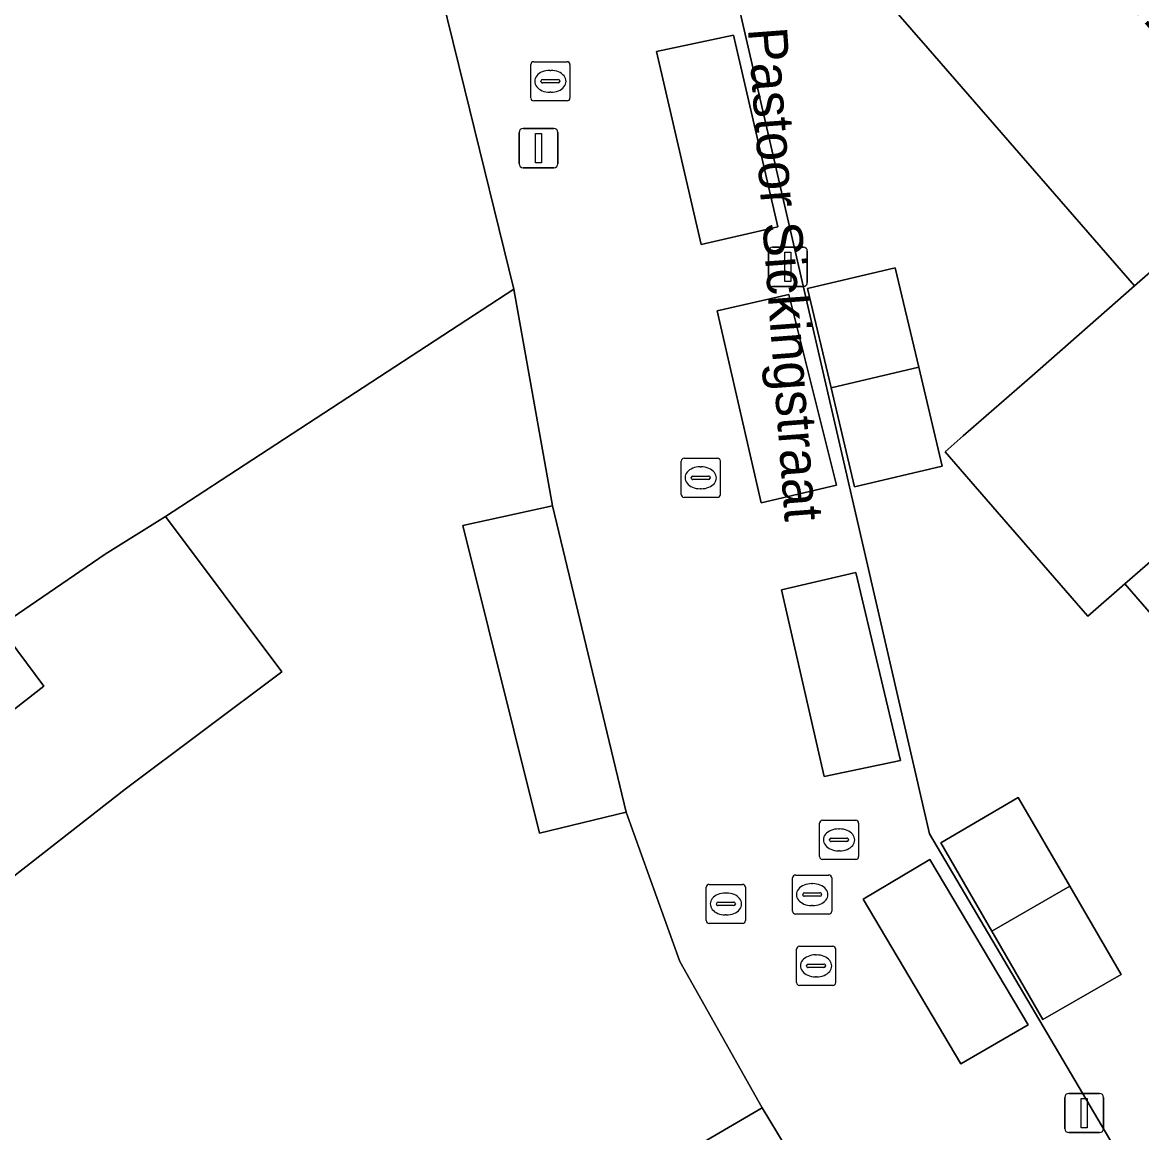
# Model space of a CAD drawing. Extents: x 161881 to 162523, y 381678 to 382381.
# Drawn here: x 161961.83 to 161990.42, y 382152.09 to 382180.43 of the extents above; entities that cross this region are included whole.
import ezdxf

# ---------------------------------------------------------------- set-up
doc = ezdxf.new("R2010")
doc.units = 0
for name, color, linetype in [('IMGEO_Erf', 7, 'Continuous'), ('IMGEO_Kolk', 7, 'Continuous'), ('IMGEO_Lichtmast', 7, 'Continuous'), ('IMGEO_Openbare_ruimte_label', 7, 'Continuous'), ('IMGEO_Pand', 7, 'Continuous'), ('IMGEO_Pand_nummerreeks', 7, 'Continuous'), ('IMGEO_Parkeervlak_open', 7, 'Continuous'), ('IMGEO_Rijbaan_lokaal_open', 7, 'Continuous'), ('IMGEO_Rioolput', 7, 'Continuous')]:
    doc.layers.add(name, color=color, linetype=linetype)

msp = doc.modelspace()

# ---------------------------------------------------------------- linework, layer by layer
at = {"layer": 'IMGEO_Erf'}
for points in [[(161973.133, 382178.713), (161972.537, 382181.136), (161972.251, 382182.296), (161970.726, 382188.493), (161969.41, 382193.324), (161960.926, 382189.901), (161958.71, 382189.01), (161960.433, 382184.575), (161953.525, 382178.311), (161942.282, 382174.056), (161944.712, 382169.68), (161946.857, 382165.818), (161951.006, 382158.348), (161951.08, 382158.217), (161954.13, 382160.506), (161955.129, 382161.266), (161956.752, 382159.101), (161962.375, 382163.488), (161961.231, 382165.014), (161963.943, 382166.855), (161965.48, 382167.819), (161974.385, 382173.626)], [(161984.722, 382171.635), (161985.32, 382169.1), (161983.081, 382168.572), (161982.483, 382171.107), (161981.885, 382173.642), (161984.124, 382174.17)], [(161988.581, 382158.38), (161989.893, 382156.127), (161987.89, 382154.975), (161986.59, 382157.233), (161985.29, 382159.491), (161987.263, 382160.644)]]:
    msp.add_lwpolyline(points, close=True, dxfattribs=at)
for points in [[(162030.201, 382140.112), (161996.66, 382178.627), (161990.016, 382186.254), (161988.587, 382187.894), (161980.177, 382180.625), (161980.188, 382180.574), (161984.998, 382159.715), (161990.302, 382150.73)], [(161993.025, 382162.6), (161989.985, 382166.096), (161989.039, 382165.274), (161988.921, 382165.41), (161986.163, 382168.584), (161985.395, 382169.468), (161985.858, 382169.874), (161987.617, 382171.413), (161990.236, 382173.705), (161984.955, 382179.772), (161984.547, 382180.24), (161983.97, 382180.903), (161984.553, 382181.411), (161988.906, 382185.2), (161989.336, 382185.574), (161995.56, 382178.365)], [(161978.753, 382151.575), (161980.726, 382152.72), (161978.622, 382156.462), (161977.25, 382160.268), (161975.033, 382159.731), (161973.081, 382167.587), (161975.372, 382168.092), (161974.385, 382173.626), (161965.48, 382167.819), (161968.451, 382163.855), (161964.452, 382160.856), (161958.282, 382156.042), (161964.941, 382147.161)]]:
    msp.add_lwpolyline(points, dxfattribs=at)
at = {"layer": 'IMGEO_Kolk'}
for p, q in [((161974.813, 382178.502), (161974.813, 382179.354)), ((161974.888, 382179.428), (161975.74, 382179.428)), ((161975.301, 382179.208), (161975.326, 382179.208)), ((161975.814, 382179.354), (161975.814, 382178.502)), ((161975.072, 382178.922), (161975.072, 382178.934)), ((161975.115, 382178.971), (161975.513, 382178.971)), ((161975.556, 382178.934), (161975.556, 382178.922)), ((161975.51, 382178.885), (161975.112, 382178.885)), ((161975.324, 382178.648), (161975.299, 382178.648)), ((161975.74, 382178.428), (161974.888, 382178.428)), ((161978.654, 382168.381), (161978.654, 382169.233)), ((161978.729, 382169.307), (161979.581, 382169.307)), ((161979.655, 382169.233), (161979.655, 382168.381)), ((161979.142, 382169.087), (161979.167, 382169.087)), ((161978.913, 382168.801), (161978.913, 382168.813)), ((161979.351, 382168.764), (161978.953, 382168.764)), ((161978.956, 382168.85), (161979.354, 382168.85)), ((161979.397, 382168.813), (161979.397, 382168.801)), ((161979.165, 382168.527), (161979.14, 382168.527)), ((161979.581, 382168.307), (161978.729, 382168.307)), ((161981.575, 382158.667), (161982.427, 382158.667)), ((161979.297, 382157.502), (161979.297, 382158.354)), ((161979.372, 382158.428), (161980.224, 382158.428)), ((161980.298, 382158.354), (161980.298, 382157.502)), ((161981.5, 382157.741), (161981.5, 382158.593)), ((161981.988, 382158.447), (161982.013, 382158.447)), ((161982.501, 382158.593), (161982.501, 382157.741)), ((161979.785, 382158.208), (161979.81, 382158.208)), ((161981.759, 382158.161), (161981.759, 382158.173)), ((161982.197, 382158.124), (161981.799, 382158.124)), ((161981.802, 382158.21), (161982.2, 382158.21)), ((161982.243, 382158.173), (161982.243, 382158.161)), ((161979.556, 382157.922), (161979.556, 382157.934)), ((161979.994, 382157.885), (161979.596, 382157.885)), ((161979.599, 382157.971), (161979.997, 382157.971)), ((161980.04, 382157.934), (161980.04, 382157.922)), ((161982.011, 382157.887), (161981.986, 382157.887)), ((161979.808, 382157.648), (161979.783, 382157.648)), ((161982.427, 382157.667), (161981.575, 382157.667)), ((161980.224, 382157.428), (161979.372, 382157.428))]:
    msp.add_line(p, q, dxfattribs=at)
for points in [[(161974.813, 382178.502), (161974.813, 382179.354)], [(161974.888, 382179.428), (161975.74, 382179.428)], [(161975.814, 382179.354), (161975.814, 382178.502)], [(161975.74, 382178.428), (161974.888, 382178.428)], [(161978.654, 382168.381), (161978.654, 382169.233)], [(161978.729, 382169.307), (161979.581, 382169.307)], [(161979.655, 382169.233), (161979.655, 382168.381)], [(161979.581, 382168.307), (161978.729, 382168.307)], [(161981.575, 382158.667), (161982.427, 382158.667)], [(161979.297, 382157.502), (161979.297, 382158.354)], [(161979.372, 382158.428), (161980.224, 382158.428)], [(161980.298, 382158.354), (161980.298, 382157.502)], [(161981.5, 382157.741), (161981.5, 382158.593)], [(161982.501, 382158.593), (161982.501, 382157.741)], [(161982.427, 382157.667), (161981.575, 382157.667)], [(161980.224, 382157.428), (161979.372, 382157.428)]]:
    msp.add_lwpolyline(points, dxfattribs=at)
for centre, radius, start, end in [((161974.89, 382179.352), 0.0765, 91.552, 178.448), ((161974.89, 382179.352), 0.0765, 91.552, 178.448), ((161975.738, 382179.352), 0.0765, 1.552, 88.448), ((161975.738, 382179.352), 0.0765, 1.552, 88.448), ((161975.112, 382178.931), 0.0403, 85.8775, 175.7526), ((161975.109, 382178.921), 0.0366, 178.938, 274.7102), ((161975.513, 382178.928), 0.043, 264.8664, 352.4533), ((161975.517, 382178.933), 0.0386, 1.7309, 96.639), ((161974.89, 382178.504), 0.0765, 181.552, 268.448), ((161974.89, 382178.504), 0.0765, 181.552, 268.448), ((161975.738, 382178.504), 0.0765, 271.552, 358.448), ((161975.738, 382178.504), 0.0765, 271.552, 358.448), ((161978.731, 382169.231), 0.0765, 91.552, 178.448), ((161978.731, 382169.231), 0.0765, 91.552, 178.448), ((161979.579, 382169.231), 0.0765, 1.552, 88.448), ((161979.579, 382169.231), 0.0765, 1.552, 88.448), ((161978.953, 382168.81), 0.0403, 85.8775, 175.7526), ((161978.95, 382168.8), 0.0366, 178.938, 274.7102), ((161979.354, 382168.807), 0.043, 264.8664, 352.4533), ((161979.358, 382168.812), 0.0386, 1.7309, 96.639), ((161978.731, 382168.383), 0.0765, 181.552, 268.448), ((161978.731, 382168.383), 0.0765, 181.552, 268.448), ((161979.579, 382168.383), 0.0765, 271.552, 358.448), ((161979.579, 382168.383), 0.0765, 271.552, 358.448), ((161981.577, 382158.591), 0.0765, 91.552, 178.448), ((161981.577, 382158.591), 0.0765, 91.552, 178.448), ((161982.425, 382158.591), 0.0765, 1.552, 88.448), ((161982.425, 382158.591), 0.0765, 1.552, 88.448), ((161979.374, 382158.352), 0.0765, 91.552, 178.448), ((161979.374, 382158.352), 0.0765, 91.552, 178.448), ((161980.222, 382158.352), 0.0765, 1.552, 88.448), ((161980.222, 382158.352), 0.0765, 1.552, 88.448), ((161981.799, 382158.17), 0.0403, 85.8775, 175.7526), ((161981.796, 382158.16), 0.0366, 178.938, 274.7102), ((161982.2, 382158.167), 0.043, 264.8664, 352.4533), ((161982.204, 382158.172), 0.0386, 1.7309, 96.639), ((161979.596, 382157.931), 0.0403, 85.8775, 175.7526), ((161979.593, 382157.921), 0.0366, 178.938, 274.7102), ((161979.997, 382157.928), 0.043, 264.8664, 352.4533), ((161980.001, 382157.933), 0.0386, 1.7309, 96.639), ((161979.374, 382157.504), 0.0765, 181.552, 268.448), ((161979.374, 382157.504), 0.0765, 181.552, 268.448), ((161980.222, 382157.504), 0.0765, 271.552, 358.448), ((161980.222, 382157.504), 0.0765, 271.552, 358.448), ((161981.577, 382157.743), 0.0765, 181.552, 268.448), ((161981.577, 382157.743), 0.0765, 181.552, 268.448), ((161982.425, 382157.743), 0.0765, 271.552, 358.448), ((161982.425, 382157.743), 0.0765, 271.552, 358.448)]:
    msp.add_arc(centre, radius, start, end, dxfattribs=at)
for centre, major_axis, ratio, start_param, end_param in [((161975.3, 382178.928), (-0.387, 0.002), 0.722429, 4.712389, 7.853982), ((161975.325, 382178.928), (-0.39, 0.002), 0.717154, 1.570796, 4.712389), ((161979.141, 382168.807), (-0.387, 0.002), 0.722429, 4.712389, 7.853982), ((161979.166, 382168.807), (-0.39, 0.002), 0.717154, 1.570796, 4.712389), ((161981.987, 382158.167), (-0.387, 0.002), 0.722429, 4.712389, 7.853982), ((161982.012, 382158.167), (-0.39, 0.002), 0.717154, 1.570796, 4.712389), ((161979.784, 382157.928), (-0.387, 0.002), 0.722429, 4.712389, 7.853982), ((161979.809, 382157.928), (-0.39, 0.002), 0.717154, 1.570796, 4.712389)]:
    msp.add_ellipse(centre, major_axis=major_axis, ratio=ratio, start_param=start_param, end_param=end_param, dxfattribs=at)
at = {"layer": 'IMGEO_Lichtmast'}
for p, q in [((161974.516, 382176.823), (161974.516, 382177.623)), ((161974.516, 382177.623), (161974.516, 382176.823)), ((161974.616, 382177.723), (161975.406, 382177.723)), ((161975.406, 382177.723), (161974.616, 382177.723)), ((161975.506, 382177.623), (161975.506, 382176.823)), ((161975.506, 382176.823), (161975.506, 382177.623)), ((161975.406, 382176.723), (161974.616, 382176.723)), ((161974.616, 382176.723), (161975.406, 382176.723)), ((161980.987, 382174.692), (161981.777, 382174.692)), ((161981.777, 382174.692), (161980.987, 382174.692)), ((161980.887, 382173.792), (161980.887, 382174.592)), ((161980.887, 382174.592), (161980.887, 382173.792)), ((161981.877, 382174.592), (161981.877, 382173.792)), ((161981.877, 382173.792), (161981.877, 382174.592)), ((161981.777, 382173.692), (161980.987, 382173.692)), ((161980.987, 382173.692), (161981.777, 382173.692)), ((161988.453, 382152.191), (161988.453, 382152.991)), ((161988.453, 382152.991), (161988.453, 382152.191)), ((161988.553, 382153.091), (161989.343, 382153.091)), ((161989.343, 382153.091), (161988.553, 382153.091)), ((161989.443, 382152.991), (161989.443, 382152.191)), ((161989.443, 382152.191), (161989.443, 382152.991)), ((161989.343, 382152.091), (161988.553, 382152.091)), ((161988.553, 382152.091), (161989.343, 382152.091))]:
    msp.add_line(p, q, dxfattribs=at)
for points in [[(161974.936, 382177.598), (161975.086, 382177.598), (161975.086, 382176.848), (161974.936, 382176.848), (161974.936, 382177.598)], [(161981.307, 382174.567), (161981.457, 382174.567), (161981.457, 382173.817), (161981.307, 382173.817), (161981.307, 382174.567)], [(161988.873, 382152.966), (161989.023, 382152.966), (161989.023, 382152.216), (161988.873, 382152.216), (161988.873, 382152.966)]]:
    msp.add_lwpolyline(points, dxfattribs=at)
for centre, start, end in [((161974.616, 382177.623), 90, 180), ((161974.616, 382177.623), 90, 180), ((161975.406, 382177.623), 0, 90), ((161975.406, 382177.623), 360, 90), ((161974.616, 382176.823), 180, 270), ((161974.616, 382176.823), 180, 270), ((161975.406, 382176.823), 270, 0), ((161975.406, 382176.823), 270, 0), ((161980.987, 382174.592), 90, 180), ((161980.987, 382174.592), 90, 180), ((161981.777, 382174.592), 0, 90), ((161981.777, 382174.592), 360, 90), ((161980.987, 382173.792), 180, 270), ((161980.987, 382173.792), 180, 270), ((161981.777, 382173.792), 270, 0), ((161981.777, 382173.792), 270, 0), ((161988.553, 382152.991), 90, 180), ((161988.553, 382152.991), 90, 180), ((161989.343, 382152.991), 0, 90), ((161989.343, 382152.991), 360, 90), ((161988.553, 382152.191), 180, 270), ((161988.553, 382152.191), 180, 270), ((161989.343, 382152.191), 270, 0), ((161989.343, 382152.191), 270, 0)]:
    msp.add_arc(centre, 0.1, start, end, dxfattribs=at)
at = {"layer": 'IMGEO_Pand'}
for points in [[(161989.336, 382185.574), (161988.906, 382185.2), (161984.553, 382181.411), (161983.97, 382180.903), (161984.547, 382180.24), (161984.955, 382179.772), (161990.236, 382173.705), (161995.56, 382178.365)], [(161998.118, 382173.163), (161994.815, 382176.958), (161995.886, 382177.987), (161995.56, 382178.365), (161990.236, 382173.705), (161987.617, 382171.413), (161985.858, 382169.874), (161985.395, 382169.468), (161986.163, 382168.584), (161988.921, 382165.41), (161989.039, 382165.274), (161989.985, 382166.096)], [(161981.885, 382173.642), (161982.483, 382171.107), (161984.722, 382171.635), (161984.124, 382174.17)], [(162001.169, 382169.656), (161998.118, 382173.163), (161989.985, 382166.096), (161993.025, 382162.6)], [(161984.722, 382171.635), (161982.483, 382171.107), (161983.081, 382168.572), (161985.32, 382169.1)], [(161977.25, 382160.268), (161975.372, 382168.092), (161973.081, 382167.587), (161975.033, 382159.731)], [(161985.29, 382159.491), (161986.59, 382157.233), (161988.581, 382158.38), (161987.263, 382160.644)], [(161988.581, 382158.38), (161986.59, 382157.233), (161987.89, 382154.975), (161989.893, 382156.127)], [(161982.291, 382150.133), (161980.726, 382152.72), (161978.753, 382151.575), (161980.324, 382148.955)]]:
    msp.add_lwpolyline(points, close=True, dxfattribs=at)
msp.add_lwpolyline([(161964.941, 382147.161), (161958.282, 382156.042), (161964.452, 382160.856), (161968.451, 382163.855), (161965.48, 382167.819), (161963.943, 382166.855), (161961.231, 382165.014), (161962.375, 382163.488), (161956.752, 382159.101), (161955.129, 382161.266), (161954.13, 382160.506), (161951.08, 382158.217), (161951.006, 382158.348), (161950.054, 382157.633), (161950.144, 382157.513), (161947.52, 382155.544), (161947.43, 382155.664), (161946.79, 382155.183), (161947.141, 382154.715), (161947.273, 382154.731), (161947.36, 382154.615), (161947.496, 382154.717), (161949.463, 382152.094), (161949.331, 382151.995)], dxfattribs=at)
at = {"layer": 'IMGEO_Parkeervlak_open'}
for points in [[(161978.022, 382179.691), (161979.163, 382174.76), (161981.127, 382175.215), (161979.995, 382180.105)], [(161979.571, 382173.07), (161980.7, 382168.171), (161982.619, 382168.615), (161981.406, 382173.489)], [(161981.218, 382165.944), (161982.307, 382161.182), (161984.258, 382161.587), (161983.116, 382166.391)], [(161983.301, 382158.05), (161985.8, 382153.843), (161987.518, 382154.845), (161985.004, 382159.062)]]:
    msp.add_lwpolyline(points, close=True, dxfattribs=at)
at = {"layer": 'IMGEO_Rijbaan_lokaal_open'}
for points in [[(161972.662, 382182.42), (161972.76, 382181.165), (161972.537, 382181.136), (161973.133, 382178.713), (161974.385, 382173.626), (161975.372, 382168.092), (161977.25, 382160.268), (161978.622, 382156.462), (161980.726, 382152.72), (161982.291, 382150.133)], [(161990.302, 382150.73), (161984.998, 382159.715), (161980.188, 382180.574), (161980.177, 382180.625), (161979.998, 382181.502)]]:
    msp.add_lwpolyline(points, dxfattribs=at)
for points in [[(161979.163, 382174.76), (161978.022, 382179.691), (161979.995, 382180.105), (161981.127, 382175.215)], [(161980.7, 382168.171), (161979.571, 382173.07), (161981.406, 382173.489), (161982.619, 382168.615)], [(161982.307, 382161.182), (161981.218, 382165.944), (161983.116, 382166.391), (161984.258, 382161.587)], [(161985.8, 382153.843), (161983.301, 382158.05), (161985.004, 382159.062), (161987.518, 382154.845)]]:
    msp.add_lwpolyline(points, close=True, dxfattribs=at)
at = {"layer": 'IMGEO_Rioolput'}
for p, q in [((161982.262, 382160.064), (161983.114, 382160.064)), ((161982.187, 382159.138), (161982.187, 382159.99)), ((161982.675, 382159.844), (161982.7, 382159.844)), ((161983.188, 382159.99), (161983.188, 382159.138)), ((161982.446, 382159.558), (161982.446, 382159.57)), ((161982.884, 382159.521), (161982.486, 382159.521)), ((161982.489, 382159.607), (161982.887, 382159.607)), ((161982.93, 382159.57), (161982.93, 382159.558)), ((161982.698, 382159.284), (161982.673, 382159.284)), ((161983.114, 382159.064), (161982.262, 382159.064)), ((161981.6, 382155.922), (161981.6, 382156.774)), ((161981.675, 382156.848), (161982.527, 382156.848)), ((161982.088, 382156.628), (161982.113, 382156.628)), ((161982.601, 382156.774), (161982.601, 382155.922)), ((161981.859, 382156.342), (161981.859, 382156.354)), ((161981.902, 382156.391), (161982.3, 382156.391)), ((161982.343, 382156.354), (161982.343, 382156.342)), ((161982.297, 382156.305), (161981.899, 382156.305)), ((161982.111, 382156.068), (161982.086, 382156.068)), ((161982.527, 382155.848), (161981.675, 382155.848))]:
    msp.add_line(p, q, dxfattribs=at)
for points in [[(161982.262, 382160.064), (161983.114, 382160.064)], [(161982.187, 382159.138), (161982.187, 382159.99)], [(161983.188, 382159.99), (161983.188, 382159.138)], [(161983.114, 382159.064), (161982.262, 382159.064)], [(161981.6, 382155.922), (161981.6, 382156.774)], [(161981.675, 382156.848), (161982.527, 382156.848)], [(161982.601, 382156.774), (161982.601, 382155.922)], [(161982.527, 382155.848), (161981.675, 382155.848)]]:
    msp.add_lwpolyline(points, dxfattribs=at)
for centre, radius, start, end in [((161982.264, 382159.988), 0.0765, 91.552, 178.448), ((161982.264, 382159.988), 0.0765, 91.552, 178.448), ((161983.112, 382159.988), 0.0765, 1.552, 88.448), ((161983.112, 382159.988), 0.0765, 1.552, 88.448), ((161982.486, 382159.567), 0.0403, 85.8775, 175.7526), ((161982.483, 382159.557), 0.0366, 178.938, 274.7102), ((161982.887, 382159.564), 0.043, 264.8664, 352.4533), ((161982.891, 382159.569), 0.0386, 1.7309, 96.639), ((161982.264, 382159.14), 0.0765, 181.552, 268.448), ((161982.264, 382159.14), 0.0765, 181.552, 268.448), ((161983.112, 382159.14), 0.0765, 271.552, 358.448), ((161983.112, 382159.14), 0.0765, 271.552, 358.448), ((161981.677, 382156.772), 0.0765, 91.552, 178.448), ((161981.677, 382156.772), 0.0765, 91.552, 178.448), ((161982.525, 382156.772), 0.0765, 1.552, 88.448), ((161982.525, 382156.772), 0.0765, 1.552, 88.448), ((161981.899, 382156.351), 0.0403, 85.8775, 175.7526), ((161981.896, 382156.341), 0.0366, 178.938, 274.7102), ((161982.3, 382156.348), 0.043, 264.8664, 352.4533), ((161982.304, 382156.353), 0.0386, 1.7309, 96.639), ((161981.677, 382155.924), 0.0765, 181.552, 268.448), ((161981.677, 382155.924), 0.0765, 181.552, 268.448), ((161982.525, 382155.924), 0.0765, 271.552, 358.448), ((161982.525, 382155.924), 0.0765, 271.552, 358.448)]:
    msp.add_arc(centre, radius, start, end, dxfattribs=at)
for centre, major_axis, ratio, start_param, end_param in [((161982.674, 382159.564), (-0.387, 0.002), 0.722429, 4.712389, 7.853982), ((161982.699, 382159.564), (-0.39, 0.002), 0.717154, 1.570796, 4.712389), ((161982.087, 382156.348), (-0.387, 0.002), 0.722429, 4.712389, 7.853982), ((161982.112, 382156.348), (-0.39, 0.002), 0.717154, 1.570796, 4.712389)]:
    msp.add_ellipse(centre, major_axis=major_axis, ratio=ratio, start_param=start_param, end_param=end_param, dxfattribs=at)

# ---------------------------------------------------------------- texts
at = {"layer": 'IMGEO_Openbare_ruimte_label'}
msp.add_text('Pastoor Sickingstraat', height=1, rotation=274.302, dxfattribs=at).set_placement((161980.357, 382180.273))
at = {"layer": 'IMGEO_Pand_nummerreeks'}
msp.add_text('141', height=1, rotation=310.6053, dxfattribs=at).set_placement((161989.462, 382181.611))

doc.saveas('drawing.dxf')
